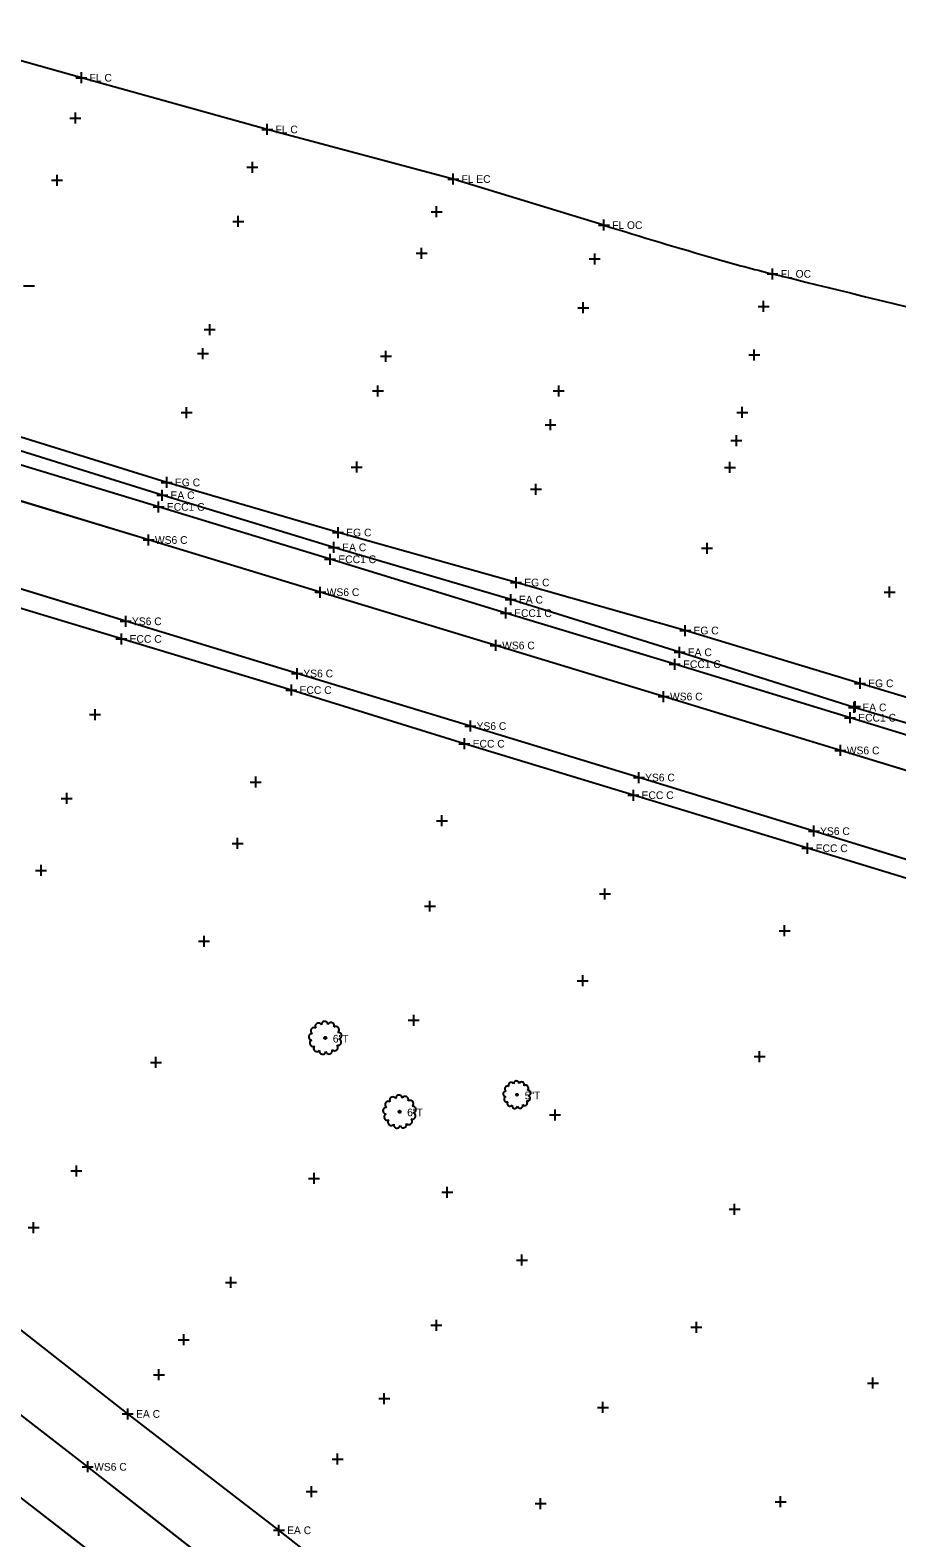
# Model space of a CAD drawing. Extents: x 1324236 to 1326110, y 459090 to 460782.
# Drawn here: x 1324868.3 to 1325026.1, y 460303.9 to 460578.1 of the extents above; entities that cross this region are included whole.
import ezdxf

# ---------------------------------------------------------------- set-up
doc = ezdxf.new("R2010")
doc.units = 0
for name, color, linetype in [('BD_X_Canopy', 7, 'Continuous'), ('DR_X_Ditch', 7, 'Continuous'), ('DV_X_Property_Line', 7, 'Continuous'), ('PM_X_CL_Double_Solid', 7, 'Continuous'), ('PM_X_Edge_Line', 7, 'Continuous'), ('PM_X_Lane_Line', 7, 'Continuous'), ('PV_X_Shoulder', 7, 'Continuous'), ('PV_X_Shoulder_Aggregate', 7, 'Continuous'), ('RW_X_CL', 7, 'Continuous'), ('RW_X_Esmt_SH', 7, 'Continuous'), ('VG_X_Cells', 7, 'Continuous')]:
    doc.layers.add(name, color=color, linetype=linetype)

msp = doc.modelspace()

# ---------------------------------------------------------------- linework, layer by layer
at = {"layer": 'BD_X_Canopy'}
msp.add_lwpolyline([(1324899.46, 460285.8), (1324816.32, 460350.02)], dxfattribs=at)
at = {"layer": 'DR_X_Ditch'}
for points in [[(1325201.72, 460390.92), (1325171.39, 460399.9), (1325141.4, 460408.77), (1325109.9, 460418.32), (1325078.06, 460428.05), (1325047.17, 460437.47), (1325015.78, 460447.08), (1324983.6, 460456.88), (1324953.06, 460466.17), (1324921.13, 460475.86), (1324889.88, 460485.35), (1324858.09, 460494.99)], [(1325197.01, 460375.9), (1325166.97, 460385.03), (1325137.44, 460393.89), (1325105.63, 460403.27), (1325074.39, 460412.77), (1325043.11, 460422.51), (1325010.96, 460432.4), (1324979.11, 460442.15), (1324948.44, 460451.51), (1324916.91, 460461.07), (1324885.73, 460470.56), (1324853.81, 460480.32)], [(1324906.18, 460295.38), (1324878.81, 460316.8), (1324851.22, 460338.14)]]:
    msp.add_lwpolyline(points, dxfattribs=at)
at = {"layer": 'DV_X_Property_Line'}
for p, q in [((1324892.18, 460495.82), (1324894.18, 460495.82)), ((1324893.18, 460494.82), (1324893.18, 460496.82)), ((1324891.37, 460493.49), (1324893.37, 460493.49)), ((1324891.71, 460490.37), (1324891.71, 460492.37)), ((1324892.37, 460492.49), (1324892.37, 460494.49)), ((1324890.71, 460491.37), (1324892.71, 460491.37)), ((1324924.35, 460485.71), (1324924.35, 460487.71)), ((1324923.35, 460486.71), (1324925.35, 460486.71)), ((1324923.62, 460483.01), (1324923.62, 460485.01)), ((1324921.91, 460481.84), (1324923.91, 460481.84)), ((1324922.62, 460484.01), (1324924.62, 460484.01)), ((1324922.91, 460480.84), (1324922.91, 460482.84)), ((1324956.75, 460476.62), (1324956.75, 460478.62)), ((1324955.75, 460477.62), (1324957.75, 460477.62)), ((1324954.78, 460474.5), (1324956.78, 460474.5)), ((1324955.78, 460473.5), (1324955.78, 460475.5)), ((1324953.9, 460472.05), (1324955.9, 460472.05)), ((1324954.9, 460471.05), (1324954.9, 460473.05)), ((1324884.93, 460466.36), (1324884.93, 460468.36)), ((1324986.54, 460468.89), (1324988.54, 460468.89)), ((1324987.54, 460467.89), (1324987.54, 460469.89)), ((1324883.93, 460467.36), (1324885.93, 460467.36)), ((1324985.5, 460464.93), (1324987.5, 460464.93)), ((1324986.5, 460463.93), (1324986.5, 460465.93)), ((1324984.64, 460462.76), (1324986.64, 460462.76)), ((1324985.64, 460461.76), (1324985.64, 460463.76)), ((1325019.35, 460458.28), (1325019.35, 460460.28)), ((1324914.86, 460458.05), (1324916.86, 460458.05)), ((1324915.86, 460457.05), (1324915.86, 460459.05)), ((1325018.35, 460459.28), (1325020.35, 460459.28)), ((1325017.28, 460454.9), (1325019.28, 460454.9)), ((1325017.53, 460452.03), (1325017.53, 460454.03)), ((1325018.28, 460453.9), (1325018.28, 460455.9)), ((1325016.53, 460453.03), (1325018.53, 460453.03)), ((1324947.36, 460447.3), (1324947.36, 460449.3)), ((1324946.36, 460448.3), (1324948.36, 460448.3)), ((1324977.1, 460438.94), (1324979.1, 460438.94)), ((1324978.1, 460437.94), (1324978.1, 460439.94)), ((1325008.78, 460429.29), (1325010.78, 460429.29)), ((1325009.78, 460428.29), (1325009.78, 460430.29)), ((1324885.1, 460326.42), (1324887.1, 460326.42)), ((1324886.1, 460325.42), (1324886.1, 460327.42)), ((1324913.59, 460304.26), (1324913.59, 460306.26)), ((1324912.59, 460305.26), (1324914.59, 460305.26))]:
    msp.add_line(p, q, dxfattribs=at)
at = {"layer": 'PM_X_CL_Double_Solid'}
for p, q in [((1324877.64, 460569.41), (1324846.57, 460578.07)), ((1324911.47, 460560.01), (1324877.64, 460569.41)), ((1324945.31, 460550.99), (1324911.47, 460560.01)), ((1324972.73, 460542.61), (1324945.31, 460550.99))]:
    msp.add_line(p, q, dxfattribs=at)
for centre, radius, start, end in [((1325292.35, 461573.26), 1079.08, 252.77047, 253.90349), ((1325067.09, 460792.65), 266.62, 253.9035, 256.183), ((1328949.39, 476578.35), 16522.71, 256.183014, 256.298686)]:
    msp.add_arc(centre, radius, start, end, dxfattribs=at)
at = {"layer": 'PM_X_Edge_Line'}
for p, q in [((1324889.88, 460485.35), (1324858.09, 460494.99)), ((1324921.13, 460475.86), (1324889.88, 460485.35)), ((1324885.73, 460470.56), (1324853.81, 460480.32)), ((1324953.06, 460466.17), (1324921.13, 460475.86)), ((1324916.91, 460461.07), (1324885.73, 460470.56)), ((1324983.6, 460456.88), (1324953.06, 460466.17)), ((1324948.44, 460451.51), (1324916.91, 460461.07)), ((1325015.78, 460447.08), (1324983.6, 460456.88)), ((1324979.11, 460442.15), (1324948.44, 460451.51)), ((1325047.17, 460437.47), (1325015.78, 460447.08)), ((1325010.96, 460432.4), (1324979.11, 460442.15)), ((1325043.11, 460422.51), (1325010.96, 460432.4)), ((1324878.81, 460316.8), (1324851.22, 460338.14)), ((1324906.18, 460295.38), (1324878.81, 460316.8))]:
    msp.add_line(p, q, dxfattribs=at)
at = {"layer": 'PM_X_Lane_Line'}
msp.add_line((1324899.46, 460285.8), (1324816.32, 460350.02), dxfattribs=at)
at = {"layer": 'PV_X_Shoulder'}
for points in [[(1325203.91, 460398.61), (1325173.61, 460407.67), (1325144.05, 460416.85), (1325112.4, 460426.94), (1325080.87, 460436.23), (1325050.94, 460445.12), (1325018.28, 460454.9), (1324986.5, 460464.93), (1324955.78, 460474.5), (1324923.62, 460484.01), (1324892.37, 460493.49), (1324860.6, 460503.39)], [(1325203.2, 460396.5), (1325172.92, 460405.69), (1325143.33, 460414.67), (1325111.51, 460424.3), (1325080.08, 460433.96), (1325049.21, 460443.33), (1325017.53, 460453.03), (1324985.64, 460462.76), (1324954.9, 460472.05), (1324922.91, 460481.84), (1324891.71, 460491.37), (1324859.83, 460501.03)], [(1325195.95, 460372.56), (1325165.83, 460381.51), (1325136.68, 460390.56), (1325104.65, 460400.42), (1325073.36, 460409.98), (1325042.02, 460419.51), (1325009.78, 460429.29), (1324978.1, 460438.94), (1324947.36, 460448.3), (1324915.86, 460458.05), (1324884.93, 460467.36), (1324852.76, 460477.1)], [(1325158.98, 460120.56), (1325156.36, 460117.88), (1325129.2, 460138.06), (1325101.69, 460158.66), (1325088.74, 460168.39), (1325089.9, 460170.12), (1325075.66, 460180.54), (1325048.93, 460200.83), (1325022.04, 460221.26), (1324994.58, 460242.45), (1324967.7, 460263.25), (1324940.22, 460284.33), (1324913.59, 460305.26), (1324886.1, 460326.42), (1324858.75, 460347.83)]]:
    msp.add_lwpolyline(points, dxfattribs=at)
at = {"layer": 'PV_X_Shoulder_Aggregate'}
msp.add_lwpolyline([(1325286.15, 460376.13), (1325267.35, 460382.9), (1325236.36, 460392.86), (1325205.04, 460402.74), (1325175.07, 460412.61), (1325145.55, 460421.9), (1325113.81, 460432.03), (1325082.13, 460441.54), (1325051.05, 460449.76), (1325019.35, 460459.28), (1324987.54, 460468.89), (1324956.75, 460477.62), (1324924.35, 460486.71), (1324893.18, 460495.82), (1324861.31, 460505.68), (1324828.49, 460513.21)], dxfattribs=at)
at = {"layer": 'RW_X_CL'}
for p, q in [((1324875.56, 460562.09), (1324877.56, 460562.09)), ((1324876.56, 460561.09), (1324876.56, 460563.09)), ((1324907.77, 460553.14), (1324909.77, 460553.14)), ((1324908.77, 460552.14), (1324908.77, 460554.14)), ((1324872.24, 460550.78), (1324874.24, 460550.78)), ((1324873.24, 460549.78), (1324873.24, 460551.78)), ((1324941.3, 460545.03), (1324943.3, 460545.03)), ((1324942.3, 460544.03), (1324942.3, 460546.03)), ((1324905.2, 460543.3), (1324907.2, 460543.3)), ((1324906.2, 460542.3), (1324906.2, 460544.3)), ((1324938.55, 460537.49), (1324940.55, 460537.49)), ((1324939.55, 460536.49), (1324939.55, 460538.49)), ((1324970.07, 460536.46), (1324972.07, 460536.46)), ((1324971.07, 460535.46), (1324971.07, 460537.46)), ((1324867.13, 460531.59), (1324869.13, 460531.59)), ((1324968.98, 460526.6), (1324968.98, 460528.6)), ((1325001.8, 460526.82), (1325001.8, 460528.82)), ((1324967.98, 460527.6), (1324969.98, 460527.6)), ((1325000.8, 460527.82), (1325002.8, 460527.82)), ((1324900, 460523.62), (1324902, 460523.62)), ((1324901, 460522.62), (1324901, 460524.62)), ((1324899.76, 460518.25), (1324899.76, 460520.25)), ((1324933.06, 460517.77), (1324933.06, 460519.77)), ((1325000.09, 460518.01), (1325000.09, 460520.01)), ((1324898.76, 460519.25), (1324900.76, 460519.25)), ((1324932.06, 460518.77), (1324934.06, 460518.77)), ((1324999.09, 460519.01), (1325001.09, 460519.01)), ((1324930.61, 460512.47), (1324932.61, 460512.47)), ((1324931.61, 460511.47), (1324931.61, 460513.47)), ((1324963.52, 460512.47), (1324965.52, 460512.47)), ((1324964.52, 460511.47), (1324964.52, 460513.47)), ((1324896.78, 460507.52), (1324896.78, 460509.52)), ((1324997.91, 460507.54), (1324997.91, 460509.54)), ((1324895.78, 460508.52), (1324897.78, 460508.52)), ((1324962.02, 460506.3), (1324964.02, 460506.3)), ((1324963.02, 460505.3), (1324963.02, 460507.3)), ((1324996.91, 460508.54), (1324998.91, 460508.54)), ((1324995.84, 460503.44), (1324997.84, 460503.44)), ((1324996.84, 460502.44), (1324996.84, 460504.44)), ((1324926.77, 460498.61), (1324928.77, 460498.61)), ((1324927.77, 460497.61), (1324927.77, 460499.61)), ((1324994.66, 460498.54), (1324996.66, 460498.54)), ((1324995.66, 460497.54), (1324995.66, 460499.54)), ((1324960.36, 460493.57), (1324960.36, 460495.57)), ((1324959.36, 460494.57), (1324961.36, 460494.57)), ((1324888.88, 460485.35), (1324890.88, 460485.35)), ((1324889.88, 460484.35), (1324889.88, 460486.35)), ((1324991.52, 460482.86), (1324991.52, 460484.86)), ((1324990.52, 460483.86), (1324992.52, 460483.86)), ((1324920.13, 460475.86), (1324922.13, 460475.86)), ((1324921.13, 460474.86), (1324921.13, 460476.86)), ((1325023.73, 460475.89), (1325025.73, 460475.89)), ((1325024.73, 460474.89), (1325024.73, 460476.89)), ((1324884.73, 460470.56), (1324886.73, 460470.56)), ((1324885.73, 460469.56), (1324885.73, 460471.56)), ((1324952.06, 460466.17), (1324954.06, 460466.17)), ((1324953.06, 460465.17), (1324953.06, 460467.17)), ((1324915.91, 460461.07), (1324917.91, 460461.07)), ((1324916.91, 460460.07), (1324916.91, 460462.07)), ((1324982.6, 460456.88), (1324984.6, 460456.88)), ((1324983.6, 460455.88), (1324983.6, 460457.88)), ((1324880.15, 460452.61), (1324880.15, 460454.61)), ((1325017.45, 460455.07), (1325019.45, 460455.07)), ((1325018.45, 460454.07), (1325018.45, 460456.07)), ((1324879.15, 460453.61), (1324881.15, 460453.61)), ((1324947.44, 460451.51), (1324949.44, 460451.51)), ((1324948.44, 460450.51), (1324948.44, 460452.51)), ((1325014.78, 460447.08), (1325016.78, 460447.08)), ((1325015.78, 460446.08), (1325015.78, 460448.08)), ((1324979.11, 460441.15), (1324979.11, 460443.15)), ((1324908.37, 460441.32), (1324910.37, 460441.32)), ((1324909.37, 460440.32), (1324909.37, 460442.32)), ((1324978.11, 460442.15), (1324980.11, 460442.15)), ((1324873.98, 460438.36), (1324875.98, 460438.36)), ((1324874.98, 460437.36), (1324874.98, 460439.36)), ((1324943.25, 460433.29), (1324943.25, 460435.29)), ((1324942.25, 460434.29), (1324944.25, 460434.29)), ((1325009.96, 460432.4), (1325011.96, 460432.4)), ((1325010.96, 460431.4), (1325010.96, 460433.4)), ((1324905.07, 460430.17), (1324907.07, 460430.17)), ((1324906.07, 460429.17), (1324906.07, 460431.17)), ((1324869.32, 460425.26), (1324871.32, 460425.26)), ((1324870.32, 460424.26), (1324870.32, 460426.26)), ((1324971.93, 460420.99), (1324973.93, 460420.99)), ((1324972.93, 460419.99), (1324972.93, 460421.99)), ((1324940.09, 460418.76), (1324942.09, 460418.76)), ((1324941.09, 460417.76), (1324941.09, 460419.76)), ((1324899.98, 460411.39), (1324899.98, 460413.39)), ((1325004.62, 460414.3), (1325006.62, 460414.3)), ((1325005.62, 460413.3), (1325005.62, 460415.3)), ((1324898.98, 460412.39), (1324900.98, 460412.39)), ((1324967.9, 460405.19), (1324969.9, 460405.19)), ((1324968.9, 460404.19), (1324968.9, 460406.19)), ((1324937.12, 460398.01), (1324939.12, 460398.01)), ((1324938.12, 460397.01), (1324938.12, 460399.01)), ((1324891.22, 460389.34), (1324891.22, 460391.34)), ((1325000.06, 460391.42), (1325002.06, 460391.42)), ((1325001.06, 460390.42), (1325001.06, 460392.42)), ((1324890.22, 460390.34), (1324892.22, 460390.34)), ((1324962.85, 460380.79), (1324964.85, 460380.79)), ((1324963.85, 460379.79), (1324963.85, 460381.79)), ((1324875.73, 460370.61), (1324877.73, 460370.61)), ((1324876.73, 460369.61), (1324876.73, 460371.61)), ((1324919.01, 460369.24), (1324921.01, 460369.24)), ((1324920.01, 460368.24), (1324920.01, 460370.24)), ((1324943.23, 460366.72), (1324945.23, 460366.72)), ((1324944.23, 460365.72), (1324944.23, 460367.72)), ((1324995.53, 460363.64), (1324997.53, 460363.64)), ((1324996.53, 460362.64), (1324996.53, 460364.64)), ((1324868.96, 460359.31), (1324868.96, 460361.31)), ((1324867.96, 460360.31), (1324869.96, 460360.31)), ((1324957.83, 460353.41), (1324957.83, 460355.41)), ((1324956.83, 460354.41), (1324958.83, 460354.41)), ((1324903.87, 460350.34), (1324905.87, 460350.34)), ((1324904.87, 460349.34), (1324904.87, 460351.34)), ((1324941.27, 460342.56), (1324943.27, 460342.56)), ((1324942.27, 460341.56), (1324942.27, 460343.56)), ((1324988.56, 460342.19), (1324990.56, 460342.19)), ((1324989.56, 460341.19), (1324989.56, 460343.19)), ((1324895.29, 460339.92), (1324897.29, 460339.92)), ((1324896.29, 460338.92), (1324896.29, 460340.92)), ((1324890.76, 460333.56), (1324892.76, 460333.56)), ((1324891.76, 460332.56), (1324891.76, 460334.56)), ((1325020.69, 460332.03), (1325022.69, 460332.03)), ((1325021.69, 460331.03), (1325021.69, 460333.03)), ((1324931.76, 460329.21), (1324933.76, 460329.21)), ((1324932.76, 460328.21), (1324932.76, 460330.21)), ((1324972.56, 460326.6), (1324972.56, 460328.6)), ((1324971.56, 460327.6), (1324973.56, 460327.6)), ((1324877.81, 460316.8), (1324879.81, 460316.8)), ((1324878.81, 460315.8), (1324878.81, 460317.8)), ((1324923.27, 460318.22), (1324925.27, 460318.22)), ((1324924.27, 460317.22), (1324924.27, 460319.22)), ((1324918.53, 460312.3), (1324920.53, 460312.3)), ((1324919.53, 460311.3), (1324919.53, 460313.3)), ((1325004.88, 460309.46), (1325004.88, 460311.46)), ((1324960.22, 460310.11), (1324962.22, 460310.11)), ((1324961.22, 460309.11), (1324961.22, 460311.11)), ((1325003.88, 460310.46), (1325005.88, 460310.46))]:
    msp.add_line(p, q, dxfattribs=at)
at = {"layer": 'RW_X_Esmt_SH'}
for p, q in [((1324876.64, 460569.41), (1324878.64, 460569.41)), ((1324877.64, 460568.41), (1324877.64, 460570.41)), ((1324911.47, 460559.01), (1324911.47, 460561.01)), ((1324910.47, 460560.01), (1324912.47, 460560.01)), ((1324944.31, 460550.99), (1324946.31, 460550.99)), ((1324945.31, 460549.99), (1324945.31, 460551.99)), ((1324971.73, 460542.61), (1324973.73, 460542.61)), ((1324972.73, 460541.61), (1324972.73, 460543.61)), ((1325002.42, 460533.75), (1325004.42, 460533.75)), ((1325003.42, 460532.75), (1325003.42, 460534.75))]:
    msp.add_line(p, q, dxfattribs=at)
at = {"layer": 'VG_X_Cells'}
for points in [[(1324921.85, 460394.9), (1324922.03, 460394.8), (1324922.03, 460394.8), (1324921.82, 460394.8)], [(1324921.82, 460394.8), (1324922.03, 460394.8), (1324922.03, 460394.8), (1324921.85, 460394.69)], [(1324921.93, 460394.98), (1324922.03, 460394.8), (1324922.03, 460394.8), (1324921.85, 460394.9)], [(1324921.85, 460394.69), (1324922.03, 460394.8), (1324922.03, 460394.8), (1324921.93, 460394.62)], [(1324922.03, 460395), (1324922.03, 460394.8), (1324922.03, 460394.8), (1324921.93, 460394.98)], [(1324921.93, 460394.62), (1324922.03, 460394.8), (1324922.03, 460394.8), (1324922.03, 460394.59)], [(1324922.13, 460394.98), (1324922.03, 460394.8), (1324922.03, 460394.8), (1324922.03, 460395)], [(1324922.21, 460394.9), (1324922.03, 460394.8), (1324922.03, 460394.8), (1324922.13, 460394.98)], [(1324922.24, 460394.8), (1324922.03, 460394.8), (1324922.03, 460394.8), (1324922.21, 460394.9)], [(1324922.03, 460394.59), (1324922.03, 460394.8), (1324922.03, 460394.8), (1324922.13, 460394.62)], [(1324922.13, 460394.62), (1324922.03, 460394.8), (1324922.03, 460394.8), (1324922.21, 460394.69)], [(1324922.21, 460394.69), (1324922.03, 460394.8), (1324922.03, 460394.8), (1324922.24, 460394.8)], [(1324956.76, 460384.54), (1324956.91, 460384.46), (1324956.91, 460384.46), (1324956.73, 460384.46)], [(1324956.73, 460384.46), (1324956.91, 460384.46), (1324956.91, 460384.46), (1324956.76, 460384.37)], [(1324956.82, 460384.61), (1324956.91, 460384.46), (1324956.91, 460384.46), (1324956.76, 460384.54)], [(1324956.76, 460384.37), (1324956.91, 460384.46), (1324956.91, 460384.46), (1324956.82, 460384.31)], [(1324956.91, 460384.63), (1324956.91, 460384.46), (1324956.91, 460384.46), (1324956.82, 460384.61)], [(1324956.82, 460384.31), (1324956.91, 460384.46), (1324956.91, 460384.46), (1324956.91, 460384.29)], [(1324956.99, 460384.61), (1324956.91, 460384.46), (1324956.91, 460384.46), (1324956.91, 460384.63)], [(1324957.05, 460384.54), (1324956.91, 460384.46), (1324956.91, 460384.46), (1324956.99, 460384.61)], [(1324957.08, 460384.46), (1324956.91, 460384.46), (1324956.91, 460384.46), (1324957.05, 460384.54)], [(1324956.91, 460384.29), (1324956.91, 460384.46), (1324956.91, 460384.46), (1324956.99, 460384.31)], [(1324956.99, 460384.31), (1324956.91, 460384.46), (1324956.91, 460384.46), (1324957.05, 460384.37)], [(1324957.05, 460384.37), (1324956.91, 460384.46), (1324956.91, 460384.46), (1324957.08, 460384.46)], [(1324935.38, 460381.48), (1324935.56, 460381.38), (1324935.56, 460381.38), (1324935.35, 460381.38)], [(1324935.35, 460381.38), (1324935.56, 460381.38), (1324935.56, 460381.38), (1324935.38, 460381.28)], [(1324935.45, 460381.56), (1324935.56, 460381.38), (1324935.56, 460381.38), (1324935.38, 460381.48)], [(1324935.38, 460381.28), (1324935.56, 460381.38), (1324935.56, 460381.38), (1324935.45, 460381.2)], [(1324935.56, 460381.59), (1324935.56, 460381.38), (1324935.56, 460381.38), (1324935.45, 460381.56)], [(1324935.45, 460381.2), (1324935.56, 460381.38), (1324935.56, 460381.38), (1324935.56, 460381.17)], [(1324935.66, 460381.56), (1324935.56, 460381.38), (1324935.56, 460381.38), (1324935.56, 460381.59)], [(1324935.74, 460381.48), (1324935.56, 460381.38), (1324935.56, 460381.38), (1324935.66, 460381.56)], [(1324935.76, 460381.38), (1324935.56, 460381.38), (1324935.56, 460381.38), (1324935.74, 460381.48)], [(1324935.56, 460381.17), (1324935.56, 460381.38), (1324935.56, 460381.38), (1324935.66, 460381.2)], [(1324935.66, 460381.2), (1324935.56, 460381.38), (1324935.56, 460381.38), (1324935.74, 460381.28)], [(1324935.74, 460381.28), (1324935.56, 460381.38), (1324935.56, 460381.38), (1324935.76, 460381.38)]]:
    msp.add_lwpolyline(points, close=True, dxfattribs=at)
for centre, radius, start, end in [((1324919.97, 460396.08), 0.595, 56.6256, 239.5083), ((1324920.8, 460396.89), 0.595, 28.9333, 211.816), ((1324921.92, 460397.22), 0.595, 1.241, 184.1237), ((1324923.06, 460397), 0.595, 333.5487, 156.4314), ((1324923.96, 460396.27), 0.595, 305.8564, 128.7391), ((1324919.61, 460394.98), 0.595, 84.3179, 267.2006), ((1324919.8, 460393.83), 0.595, 112.0103, 294.8929), ((1324924.34, 460394.04), 0.595, 250.4718, 73.3545), ((1324924.42, 460395.2), 0.595, 278.1641, 101.0468), ((1324920.51, 460392.91), 0.595, 139.7026, 322.5852), ((1324921.56, 460392.41), 0.595, 167.3949, 350.2776), ((1324922.72, 460392.47), 0.595, 195.0872, 17.9699), ((1324923.72, 460393.06), 0.595, 222.7795, 45.6622), ((1324955.19, 460385.53), 0.496, 56.6256, 239.5083), ((1324955.88, 460386.2), 0.496, 28.9333, 211.816), ((1324956.81, 460386.48), 0.496, 1.241, 184.1237), ((1324957.76, 460386.29), 0.496, 333.5487, 156.4314), ((1324958.52, 460385.69), 0.496, 305.8564, 128.7391), ((1324933.5, 460382.66), 0.595, 56.6256, 239.5083), ((1324934.33, 460383.48), 0.595, 28.9333, 211.816), ((1324935.44, 460383.81), 0.595, 1.241, 184.1237), ((1324936.58, 460383.58), 0.595, 333.5487, 156.4314), ((1324937.49, 460382.85), 0.595, 305.8564, 128.7391), ((1324954.89, 460384.61), 0.496, 84.3179, 267.2006), ((1324955.05, 460383.65), 0.496, 112.0103, 294.8929), ((1324955.64, 460382.88), 0.496, 139.7026, 322.5852), ((1324956.51, 460382.47), 0.496, 167.3949, 350.2776), ((1324957.48, 460382.52), 0.496, 195.0872, 17.9699), ((1324958.32, 460383.01), 0.496, 222.7795, 45.6622), ((1324958.83, 460383.83), 0.496, 250.4718, 73.3545), ((1324958.9, 460384.8), 0.496, 278.1641, 101.0468), ((1324933.13, 460381.56), 0.595, 84.3179, 267.2006), ((1324933.33, 460380.41), 0.595, 112.0103, 294.8929), ((1324934.03, 460379.49), 0.595, 139.7026, 322.5852), ((1324937.25, 460379.64), 0.595, 222.7795, 45.6622), ((1324937.87, 460380.63), 0.595, 250.4718, 73.3545), ((1324937.95, 460381.79), 0.595, 278.1641, 101.0468), ((1324935.09, 460379), 0.595, 167.3949, 350.2776), ((1324936.25, 460379.05), 0.595, 195.0872, 17.9699)]:
    msp.add_arc(centre, radius, start, end, dxfattribs=at)

# ---------------------------------------------------------------- texts
at = {"layer": 'DV_X_Property_Line'}
for s, p in [('EG C', (1324894.68, 460495.12)), ('EA C', (1324893.87, 460492.79)), ('ECC1 C', (1324893.21, 460490.67)), ('EG C', (1324925.85, 460486.01)), ('EA C', (1324925.12, 460483.31)), ('ECC1 C', (1324924.41, 460481.14)), ('EG C', (1324958.25, 460476.92)), ('EA C', (1324957.28, 460473.8)), ('ECC1 C', (1324956.4, 460471.35)), ('ECC C', (1324886.43, 460466.66)), ('EG C', (1324989.04, 460468.19)), ('EA C', (1324988, 460464.23)), ('ECC1 C', (1324987.14, 460462.06)), ('EG C', (1325020.85, 460458.58)), ('ECC C', (1324917.36, 460457.35)), ('EA C', (1325019.78, 460454.2)), ('ECC1 C', (1325019.03, 460452.33)), ('ECC C', (1324948.86, 460447.6)), ('ECC C', (1324979.6, 460438.24)), ('ECC C', (1325011.28, 460428.59)), ('EA C', (1324887.6, 460325.72)), ('EA C', (1324915.09, 460304.56))]:
    msp.add_text(s, height=1.4, dxfattribs=at).set_placement(p)
at = {"layer": 'RW_X_CL'}
for s, p in [('WS6 C', (1324891.04, 460484.65)), ('WS6 C', (1324922.3, 460475.16)), ('YS6 C', (1324886.85, 460469.86)), ('WS6 C', (1324954.22, 460465.47)), ('YS6 C', (1324918.04, 460460.37)), ('WS6 C', (1324984.77, 460456.18)), ('YS6 C', (1324949.57, 460450.81)), ('WS6 C', (1325016.95, 460446.38)), ('YS6 C', (1324980.23, 460441.45)), ('YS6 C', (1325012.08, 460431.7)), ('WS6 C', (1324879.97, 460316.1))]:
    msp.add_text(s, height=1.4, dxfattribs=at).set_placement(p)
at = {"layer": 'RW_X_Esmt_SH'}
for s, p in [('FL C', (1324879.14, 460568.71)), ('FL C', (1324912.97, 460559.31)), ('FL EC', (1324946.81, 460550.29)), ('FL OC', (1324974.23, 460541.91)), ('FL OC', (1325004.92, 460533.05))]:
    msp.add_text(s, height=1.4, dxfattribs=at).set_placement(p)
at = {"layer": 'VG_X_Cells'}
for s, p in [('6"T', (1324923.41, 460393.96)), ('5"T', (1324958.33, 460383.63)), ('6"T', (1324936.94, 460380.55))]:
    msp.add_text(s, height=1.4, dxfattribs=at).set_placement(p)

doc.saveas('drawing.dxf')
